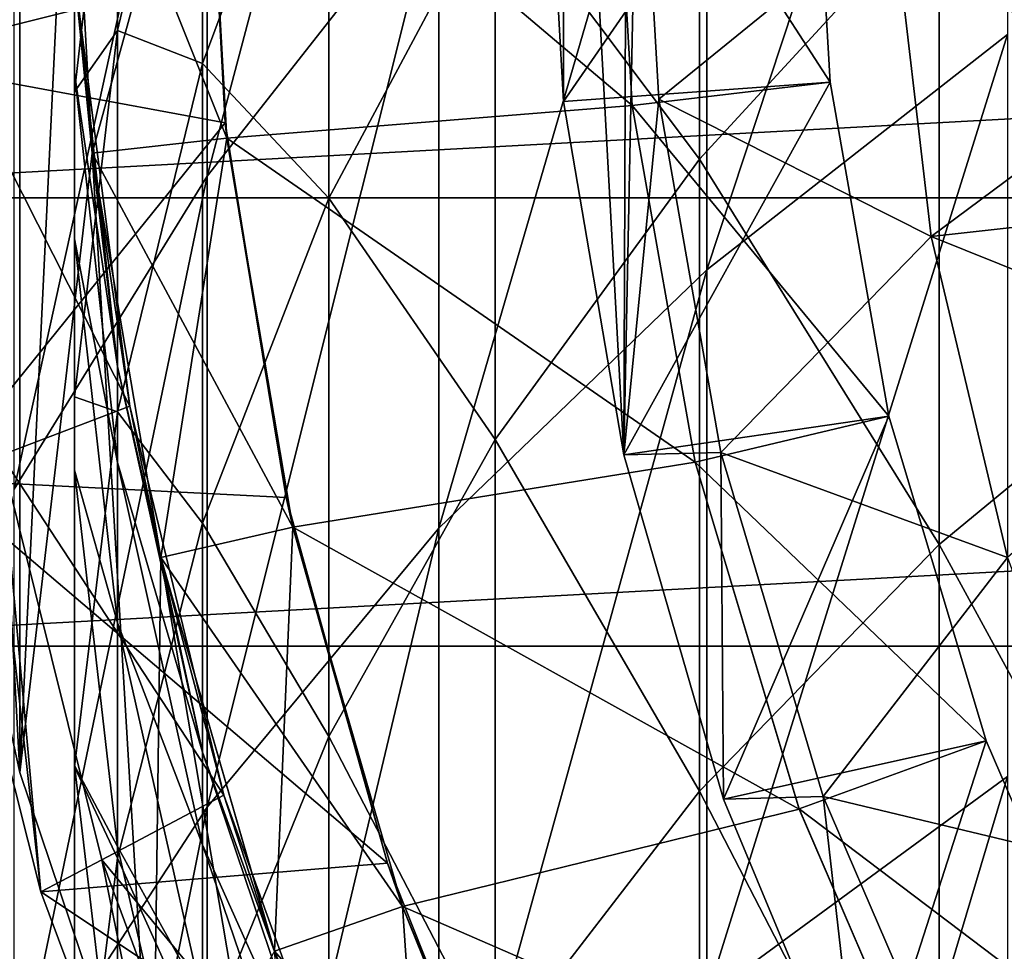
# Model space of a CAD drawing. Header units: millimetres. Extents: x -25 to 64, y -3 to 358.
# Tile 283 of 327: x -13.68 to -10.05, y 337.74 to 341.18. Entities that reach past the tile are written whole.
import ezdxf

# ---------------------------------------------------------------- set-up
doc = ezdxf.new("R2010")
doc.units = ezdxf.units.MM
doc.header["$LTSCALE"] = 52.148148
for name, color, linetype in [('387', 7, 'CONTINUOUS'), ('388', 7, 'CONTINUOUS'), ('392', 7, 'CONTINUOUS'), ('397', 7, 'CONTINUOUS'), ('399', 7, 'CONTINUOUS'), ('400', 7, 'CONTINUOUS'), ('401', 7, 'CONTINUOUS'), ('402', 7, 'CONTINUOUS'), ('403', 7, 'CONTINUOUS'), ('404', 7, 'CONTINUOUS'), ('405', 7, 'CONTINUOUS'), ('406', 7, 'CONTINUOUS'), ('407', 7, 'CONTINUOUS'), ('408', 7, 'CONTINUOUS'), ('409', 7, 'CONTINUOUS'), ('410', 7, 'CONTINUOUS'), ('411', 7, 'CONTINUOUS'), ('412', 7, 'CONTINUOUS'), ('413', 7, 'CONTINUOUS'), ('414', 7, 'CONTINUOUS'), ('415', 7, 'CONTINUOUS'), ('416', 7, 'CONTINUOUS'), ('417', 7, 'CONTINUOUS'), ('418', 7, 'CONTINUOUS'), ('419', 7, 'CONTINUOUS'), ('420', 7, 'CONTINUOUS'), ('450', 7, 'CONTINUOUS'), ('451', 7, 'CONTINUOUS'), ('453', 7, 'CONTINUOUS'), ('454', 7, 'CONTINUOUS'), ('462', 7, 'CONTINUOUS'), ('463', 7, 'CONTINUOUS'), ('464', 7, 'CONTINUOUS'), ('468', 7, 'CONTINUOUS'), ('484', 7, 'CONTINUOUS')]:
    doc.layers.add(name, color=color, linetype=linetype)

msp = doc.modelspace()

# ---------------------------------------------------------------- linework, layer by layer
at = {"layer": '387', "color": 7, "linetype": 'CONTINUOUS', "true_color": 0xaaaaaa}
for points in [[(-12.1353, 341.6927, 14.7239), (-12.9904, 340.6041, 15.4646), (-12.1353, 343.8328, 18.1369), (-12.1353, 341.6927, 14.7239)], [(-12.1353, 343.8328, 18.1369), (-12.9904, 340.6041, 15.4646), (-12.9904, 342.6918, 18.7942), (-12.1353, 343.8328, 18.1369)], [(-10.037, 341.1264, 10.0289), (-11.1472, 340.2578, 10.7204), (-10.037, 343.6193, 13.4128), (-10.037, 341.1264, 10.0289)], [(-10.037, 343.6193, 13.4128), (-11.1472, 340.2578, 10.7204), (-11.1472, 342.7015, 14.0374), (-10.037, 343.6193, 13.4128)], [(-12.9904, 340.6041, 15.4646), (-13.7032, 339.4475, 16.2517), (-12.9904, 342.6918, 18.7942), (-12.9904, 340.6041, 15.4646)], [(-12.9904, 342.6918, 18.7942), (-13.7032, 339.4475, 16.2517), (-13.7032, 341.4796, 19.4925), (-12.9904, 342.6918, 18.7942)], [(-11.1472, 340.2578, 10.7204), (-12.1353, 339.3032, 11.4804), (-11.1472, 342.7015, 14.0374), (-11.1472, 340.2578, 10.7204)], [(-11.1472, 342.7015, 14.0374), (-12.1353, 339.3032, 11.4804), (-12.1353, 341.6927, 14.7239), (-11.1472, 342.7015, 14.0374)], [(-12.1353, 339.3032, 11.4804), (-12.9904, 338.2731, 12.3006), (-12.1353, 341.6927, 14.7239), (-12.1353, 339.3032, 11.4804)], [(-12.1353, 341.6927, 14.7239), (-12.9904, 338.2731, 12.3006), (-12.9904, 340.6041, 15.4646), (-12.1353, 341.6927, 14.7239)], [(-10.037, 338.3873, 6.841), (-11.1472, 337.5729, 7.5955), (-10.037, 341.1264, 10.0289), (-10.037, 338.3873, 6.841)], [(-10.037, 341.1264, 10.0289), (-11.1472, 337.5729, 7.5955), (-11.1472, 340.2578, 10.7204), (-10.037, 341.1264, 10.0289)], [(-12.9904, 338.2731, 12.3006), (-13.7032, 337.1786, 13.1719), (-12.9904, 340.6041, 15.4646), (-12.9904, 338.2731, 12.3006)], [(-12.9904, 340.6041, 15.4646), (-13.7032, 337.1786, 13.1719), (-13.7032, 339.4475, 16.2517), (-12.9904, 340.6041, 15.4646)], [(-11.1472, 337.5729, 7.5955), (-12.1353, 336.6779, 8.4248), (-11.1472, 340.2578, 10.7204), (-11.1472, 337.5729, 7.5955)], [(-11.1472, 340.2578, 10.7204), (-12.1353, 336.6779, 8.4248), (-12.1353, 339.3032, 11.4804), (-11.1472, 340.2578, 10.7204)], [(-12.1353, 336.6779, 8.4248), (-12.9904, 335.7119, 9.3197), (-12.1353, 339.3032, 11.4804), (-12.1353, 336.6779, 8.4248)], [(-12.1353, 339.3032, 11.4804), (-12.9904, 335.7119, 9.3197), (-12.9904, 338.2731, 12.3006), (-12.1353, 339.3032, 11.4804)], [(-10.037, 335.4175, 3.8669), (-11.1472, 334.6618, 4.6803), (-10.037, 338.3873, 6.841), (-10.037, 335.4175, 3.8669)], [(-10.037, 338.3873, 6.841), (-11.1472, 334.6618, 4.6803), (-11.1472, 337.5729, 7.5955), (-10.037, 338.3873, 6.841)], [(-12.9904, 335.7119, 9.3197), (-13.7032, 334.6857, 10.2705), (-12.9904, 338.2731, 12.3006), (-12.9904, 335.7119, 9.3197)], [(-12.9904, 338.2731, 12.3006), (-13.7032, 334.6857, 10.2705), (-13.7032, 337.1786, 13.1719), (-12.9904, 338.2731, 12.3006)]]:
    msp.add_3dface(points, dxfattribs=at)
at = {"layer": '388', "color": 7, "linetype": 'CONTINUOUS', "true_color": 0xaaaaaa}
for points in [[(-11.9274, 341.6724, 19.3815), (-11.1738, 340.6669, 15.4219), (-11.1738, 342.7577, 18.7563), (-11.9274, 341.6724, 19.3815)], [(-11.1738, 340.6669, 15.4219), (-10.2892, 341.629, 14.7672), (-11.1738, 342.7577, 18.7563), (-11.1738, 340.6669, 15.4219)], [(-10.2892, 341.629, 14.7672), (-9.2839, 340.0732, 10.8674), (-9.2839, 342.5064, 14.1702), (-10.2892, 341.629, 14.7672)], [(-13.3222, 341.1417, 27.811), (-13.0079, 341.0196, 23.9541), (-13.0079, 342.4712, 27.291), (-13.3222, 341.1417, 27.811)], [(-13.3222, 341.1417, 27.811), (-13.0079, 342.4712, 27.291), (-13.3222, 342.3044, 31.1462), (-13.3222, 341.1417, 27.811)], [(-13.0079, 341.0196, 23.9541), (-12.5412, 342.2683, 23.3544), (-13.0079, 342.4712, 27.291), (-13.0079, 341.0196, 23.9541)], [(-13.4802, 340.9835, 38.461), (-13.4802, 341.7972, 34.8806), (-13.4802, 342.4292, 38.2451), (-13.4802, 340.9835, 38.461)], [(-13.4802, 340.9835, 38.461), (-13.4802, 342.4292, 38.2451), (-13.4802, 341.35, 41.7545), (-13.4802, 340.9835, 38.461)], [(-13.4802, 340.9153, 31.5729), (-13.3222, 341.1417, 27.811), (-13.3222, 342.3044, 31.1462), (-13.4802, 340.9153, 31.5729)], [(-13.4802, 340.9153, 31.5729), (-13.3222, 342.3044, 31.1462), (-13.4802, 341.7972, 34.8806), (-13.4802, 340.9153, 31.5729)], [(-13.0079, 341.0196, 23.9541), (-12.5412, 340.5228, 20.0437), (-12.5412, 342.2683, 23.3544), (-13.0079, 341.0196, 23.9541)], [(-12.5412, 340.5228, 20.0437), (-11.9274, 341.6724, 19.3815), (-12.5412, 342.2683, 23.3544), (-12.5412, 340.5228, 20.0437)], [(-13.4151, 340.6885, 45), (-13.4802, 341.35, 41.7545), (-13.5, 342.2, 45), (-13.4151, 340.6885, 45)], [(-13.4802, 340.3717, 35.2041), (-13.4802, 340.9153, 31.5729), (-13.4802, 341.7972, 34.8806), (-13.4802, 340.3717, 35.2041)], [(-13.4802, 340.3717, 35.2041), (-13.4802, 341.7972, 34.8806), (-13.4802, 340.9835, 38.461), (-13.4802, 340.3717, 35.2041)], [(-12.5412, 340.5228, 20.0437), (-11.9274, 339.6314, 16.1265), (-11.9274, 341.6724, 19.3815), (-12.5412, 340.5228, 20.0437)], [(-11.9274, 339.6314, 16.1265), (-11.1738, 340.6669, 15.4219), (-11.9274, 341.6724, 19.3815), (-11.9274, 339.6314, 16.1265)], [(-11.1738, 340.6669, 15.4219), (-10.2892, 339.243, 11.5284), (-10.2892, 341.629, 14.7672), (-11.1738, 340.6669, 15.4219)], [(-10.2892, 339.243, 11.5284), (-9.2839, 340.0732, 10.8674), (-10.2892, 341.629, 14.7672), (-10.2892, 339.243, 11.5284)], [(-13.3222, 339.9007, 41.861), (-13.4802, 340.9835, 38.461), (-13.4802, 341.35, 41.7545), (-13.3222, 339.9007, 41.861)], [(-13.3222, 339.9007, 41.861), (-13.4802, 341.35, 41.7545), (-13.4151, 340.6885, 45), (-13.3222, 339.9007, 41.861)], [(-13.4802, 339.7884, 28.3404), (-13.3222, 339.7328, 24.5721), (-13.3222, 341.1417, 27.811), (-13.4802, 339.7884, 28.3404)], [(-13.4802, 339.7884, 28.3404), (-13.3222, 341.1417, 27.811), (-13.4802, 340.9153, 31.5729), (-13.4802, 339.7884, 28.3404)], [(-13.3222, 339.7328, 24.5721), (-13.0079, 341.0196, 23.9541), (-13.3222, 341.1417, 27.811), (-13.3222, 339.7328, 24.5721)], [(-13.3222, 339.7328, 24.5721), (-13.0079, 339.3225, 20.7351), (-13.0079, 341.0196, 23.9541), (-13.3222, 339.7328, 24.5721)], [(-13.0079, 339.3225, 20.7351), (-12.5412, 340.5228, 20.0437), (-13.0079, 341.0196, 23.9541), (-13.0079, 339.3225, 20.7351)], [(-13.3222, 339.5463, 38.6756), (-13.4802, 340.3717, 35.2041), (-13.4802, 340.9835, 38.461), (-13.3222, 339.5463, 38.6756)], [(-13.3222, 339.5463, 38.6756), (-13.4802, 340.9835, 38.461), (-13.3222, 339.9007, 41.861), (-13.3222, 339.5463, 38.6756)], [(-13.4802, 339.518, 32.0021), (-13.4802, 339.7884, 28.3404), (-13.4802, 340.9153, 31.5729), (-13.4802, 339.518, 32.0021)], [(-13.4802, 339.518, 32.0021), (-13.4802, 340.9153, 31.5729), (-13.4802, 340.3717, 35.2041), (-13.4802, 339.518, 32.0021)], [(-13.1615, 339.196, 45), (-13.3222, 339.9007, 41.861), (-13.4151, 340.6885, 45), (-13.1615, 339.196, 45)], [(-11.9274, 339.6314, 16.1265), (-11.1738, 338.3325, 12.2532), (-11.1738, 340.6669, 15.4219), (-11.9274, 339.6314, 16.1265)], [(-11.1738, 338.3325, 12.2532), (-10.2892, 339.243, 11.5284), (-11.1738, 340.6669, 15.4219), (-11.1738, 338.3325, 12.2532)], [(-13.0079, 339.3225, 20.7351), (-12.5412, 338.5346, 16.8729), (-12.5412, 340.5228, 20.0437), (-13.0079, 339.3225, 20.7351)], [(-12.5412, 338.5346, 16.8729), (-11.9274, 339.6314, 16.1265), (-12.5412, 340.5228, 20.0437), (-12.5412, 338.5346, 16.8729)], [(-13.3222, 338.9545, 35.5256), (-13.4802, 339.518, 32.0021), (-13.4802, 340.3717, 35.2041), (-13.3222, 338.9545, 35.5256)], [(-13.3222, 338.9545, 35.5256), (-13.4802, 340.3717, 35.2041), (-13.3222, 339.5463, 38.6756), (-13.3222, 338.9545, 35.5256)], [(-10.2892, 339.243, 11.5284), (-9.2839, 337.3998, 7.756), (-9.2839, 340.0732, 10.8674), (-10.2892, 339.243, 11.5284)], [(-13.0079, 338.477, 41.9657), (-13.3222, 339.5463, 38.6756), (-13.3222, 339.9007, 41.861), (-13.0079, 338.477, 41.9657)], [(-13.0079, 338.477, 41.9657), (-13.3222, 339.9007, 41.861), (-13.1615, 339.196, 45), (-13.0079, 338.477, 41.9657)], [(-13.4802, 338.4229, 25.2013), (-13.3222, 339.7328, 24.5721), (-13.4802, 339.7884, 28.3404), (-13.4802, 338.4229, 25.2013)], [(-13.4802, 338.4271, 28.8729), (-13.4802, 338.4229, 25.2013), (-13.4802, 339.7884, 28.3404), (-13.4802, 338.4271, 28.8729)], [(-13.4802, 338.4271, 28.8729), (-13.4802, 339.7884, 28.3404), (-13.4802, 339.518, 32.0021), (-13.4802, 338.4271, 28.8729)], [(-13.4802, 338.4229, 25.2013), (-13.3222, 338.0855, 21.4477), (-13.3222, 339.7328, 24.5721), (-13.4802, 338.4229, 25.2013)], [(-13.3222, 338.0855, 21.4477), (-13.0079, 339.3225, 20.7351), (-13.3222, 339.7328, 24.5721), (-13.3222, 338.0855, 21.4477)], [(-12.5412, 338.5346, 16.8729), (-11.9274, 337.3527, 13.0333), (-11.9274, 339.6314, 16.1265), (-12.5412, 338.5346, 16.8729)], [(-11.9274, 337.3527, 13.0333), (-11.1738, 338.3325, 12.2532), (-11.9274, 339.6314, 16.1265), (-11.9274, 337.3527, 13.0333)], [(-13.0079, 338.1344, 38.8865), (-13.3222, 338.9545, 35.5256), (-13.3222, 339.5463, 38.6756), (-13.0079, 338.1344, 38.8865)], [(-13.0079, 338.1344, 38.8865), (-13.3222, 339.5463, 38.6756), (-13.0079, 338.477, 41.9657), (-13.0079, 338.1344, 38.8865)], [(-13.3222, 338.1288, 32.4288), (-13.4802, 338.4271, 28.8729), (-13.4802, 339.518, 32.0021), (-13.3222, 338.1288, 32.4288)], [(-13.3222, 338.1288, 32.4288), (-13.4802, 339.518, 32.0021), (-13.3222, 338.9545, 35.5256), (-13.3222, 338.1288, 32.4288)], [(-13.3222, 338.0855, 21.4477), (-13.0079, 337.3894, 17.6522), (-13.0079, 339.3225, 20.7351), (-13.3222, 338.0855, 21.4477)], [(-13.0079, 337.3894, 17.6522), (-12.5412, 338.5346, 16.8729), (-13.0079, 339.3225, 20.7351), (-13.0079, 337.3894, 17.6522)], [(-11.1738, 338.3325, 12.2532), (-10.2892, 336.6213, 8.4772), (-10.2892, 339.243, 11.5284), (-11.1738, 338.3325, 12.2532)], [(-10.2892, 336.6213, 8.4772), (-9.2839, 337.3998, 7.756), (-10.2892, 339.243, 11.5284), (-10.2892, 336.6213, 8.4772)], [(-12.7424, 337.7412, 45), (-13.0079, 338.477, 41.9657), (-13.1615, 339.196, 45), (-12.7424, 337.7412, 45)], [(-13.0079, 337.5624, 35.8415), (-13.3222, 338.1288, 32.4288), (-13.3222, 338.9545, 35.5256), (-13.0079, 337.5624, 35.8415)], [(-13.0079, 337.5624, 35.8415), (-13.3222, 338.9545, 35.5256), (-13.0079, 338.1344, 38.8865), (-13.0079, 337.5624, 35.8415)], [(-13.0079, 337.3894, 17.6522), (-12.5412, 336.3148, 13.8596), (-12.5412, 338.5346, 16.8729), (-13.0079, 337.3894, 17.6522)], [(-12.5412, 336.3148, 13.8596), (-11.9274, 337.3527, 13.0333), (-12.5412, 338.5346, 16.8729), (-12.5412, 336.3148, 13.8596)], [(-12.5412, 337.0955, 42.0673), (-13.0079, 338.1344, 38.8865), (-13.0079, 338.477, 41.9657), (-12.5412, 337.0955, 42.0673)], [(-12.5412, 337.0955, 42.0673), (-13.0079, 338.477, 41.9657), (-12.7424, 337.7412, 45), (-12.5412, 337.0955, 42.0673)], [(-13.4802, 337.1052, 25.8341), (-13.4802, 338.4229, 25.2013), (-13.4802, 338.4271, 28.8729), (-13.4802, 337.1052, 25.8341)], [(-13.3222, 337.0738, 29.4023), (-13.4802, 337.1052, 25.8341), (-13.4802, 338.4271, 28.8729), (-13.3222, 337.0738, 29.4023)], [(-13.3222, 337.0738, 29.4023), (-13.4802, 338.4271, 28.8729), (-13.3222, 338.1288, 32.4288), (-13.3222, 337.0738, 29.4023)], [(-13.4802, 336.8263, 22.1731), (-13.3222, 338.0855, 21.4477), (-13.4802, 338.4229, 25.2013), (-13.4802, 336.8263, 22.1731)], [(-13.4802, 337.1052, 25.8341), (-13.4802, 336.8263, 22.1731), (-13.4802, 338.4229, 25.2013), (-13.4802, 337.1052, 25.8341)], [(-11.9274, 337.3527, 13.0333), (-11.1738, 335.7677, 9.2681), (-11.1738, 338.3325, 12.2532), (-11.9274, 337.3527, 13.0333)], [(-11.1738, 335.7677, 9.2681), (-10.2892, 336.6213, 8.4772), (-11.1738, 338.3325, 12.2532), (-11.1738, 335.7677, 9.2681)], [(-13.0079, 336.7642, 32.8479), (-13.3222, 337.0738, 29.4023), (-13.3222, 338.1288, 32.4288), (-13.0079, 336.7642, 32.8479)], [(-13.0079, 336.7642, 32.8479), (-13.3222, 338.1288, 32.4288), (-13.0079, 337.5624, 35.8415), (-13.0079, 336.7642, 32.8479)], [(-12.5412, 336.7643, 39.0911), (-13.0079, 337.5624, 35.8415), (-13.0079, 338.1344, 38.8865), (-12.5412, 336.7643, 39.0911)], [(-12.5412, 336.7643, 39.0911), (-13.0079, 338.1344, 38.8865), (-12.5412, 337.0955, 42.0673), (-12.5412, 336.7643, 39.0911)], [(-13.4802, 336.8263, 22.1731), (-13.3222, 336.2091, 18.4553), (-13.3222, 338.0855, 21.4477), (-13.4802, 336.8263, 22.1731)], [(-13.3222, 336.2091, 18.4553), (-13.0079, 337.3894, 17.6522), (-13.3222, 338.0855, 21.4477), (-13.3222, 336.2091, 18.4553)]]:
    msp.add_3dface(points, dxfattribs=at)
at = {"layer": '392', "color": 7, "linetype": 'CONTINUOUS', "true_color": 0xaaaaaa}
for points in [[(-13.4151, 340.6885, 45), (-13.5, 342.2, 45), (-13.4151, 340.6885, 64), (-13.4151, 340.6885, 45)], [(-13.4151, 340.6885, 64), (-13.5, 342.2, 45), (-13.5, 342.2, 64), (-13.4151, 340.6885, 64)], [(-13.1615, 339.196, 45), (-13.4151, 340.6885, 45), (-13.1615, 339.196, 64), (-13.1615, 339.196, 45)], [(-13.1615, 339.196, 64), (-13.4151, 340.6885, 45), (-13.4151, 340.6885, 64), (-13.1615, 339.196, 64)], [(-12.7424, 337.7412, 45), (-13.1615, 339.196, 45), (-12.7424, 337.7413, 64), (-12.7424, 337.7412, 45)], [(-12.7424, 337.7413, 64), (-13.1615, 339.196, 45), (-13.1615, 339.196, 64), (-12.7424, 337.7413, 64)]]:
    msp.add_3dface(points, dxfattribs=at)
at = {"layer": '397', "color": 7, "linetype": 'CONTINUOUS', "true_color": 0xaaaaaa}
for points in [[(-14.0129, 344.4973, 64), (-13.6824, 338.4011, 64), (-13.6824, 345.9989, 64), (-14.0129, 344.4973, 64)], [(-13.6824, 338.4011, 64), (-13.5, 342.2, 64), (-13.6824, 345.9989, 64), (-13.6824, 338.4011, 64)], [(-14.0129, 339.9027, 64), (-13.6824, 338.4011, 64), (-14.0129, 344.4973, 64), (-14.0129, 339.9027, 64)], [(-13.4151, 340.6885, 64), (-13.5, 342.2, 64), (-13.6824, 338.4011, 64), (-13.4151, 340.6885, 64)], [(-13.1915, 336.9441, 64), (-13.4151, 340.6885, 64), (-13.6824, 338.4011, 64), (-13.1915, 336.9441, 64)], [(-13.1615, 339.196, 64), (-13.4151, 340.6885, 64), (-13.1915, 336.9441, 64), (-13.1615, 339.196, 64)], [(-12.5459, 335.5486, 64), (-13.1615, 339.196, 64), (-13.1915, 336.9441, 64), (-12.5459, 335.5486, 64)], [(-12.7424, 337.7413, 64), (-13.1615, 339.196, 64), (-12.5459, 335.5486, 64), (-12.7424, 337.7413, 64)]]:
    msp.add_3dface(points, dxfattribs=at)
at = {"layer": '399', "color": 7, "linetype": 'CONTINUOUS', "true_color": 0xaaaaaa}
for points in [[(-14.0129, 344.4973, 67), (-13.6824, 345.9989, 67), (-14.0129, 339.9027, 67), (-14.0129, 344.4973, 67)], [(-14.0129, 339.9027, 67), (-13.6824, 345.9989, 67), (-13.6824, 338.4011, 67), (-14.0129, 339.9027, 67)], [(-13.6824, 338.4011, 67), (-13.6824, 345.9989, 67), (-13.5, 342.2, 67), (-13.6824, 338.4011, 67)], [(-13.4151, 340.6885, 67), (-13.6824, 338.4011, 67), (-13.5, 342.2, 67), (-13.4151, 340.6885, 67)], [(-13.1915, 336.9441, 67), (-13.6824, 338.4011, 67), (-13.4151, 340.6885, 67), (-13.1915, 336.9441, 67)], [(-13.1615, 339.196, 67), (-13.1915, 336.9441, 67), (-13.4151, 340.6885, 67), (-13.1615, 339.196, 67)], [(-12.7424, 337.7413, 67), (-13.1915, 336.9441, 67), (-13.1615, 339.196, 67), (-12.7424, 337.7413, 67)]]:
    msp.add_3dface(points, dxfattribs=at)
at = {"layer": '400', "color": 7, "linetype": 'CONTINUOUS', "true_color": 0xaaaaaa}
for points in [[(-13.6824, 338.4011, 64), (-14.0129, 339.9027, 64), (-13.6824, 338.4011, 67), (-13.6824, 338.4011, 64)], [(-14.0129, 339.9027, 64), (-14.0129, 339.9027, 67), (-13.6824, 338.4011, 67), (-14.0129, 339.9027, 64)], [(-13.1915, 336.9441, 64), (-13.6824, 338.4011, 64), (-13.1915, 336.9441, 67), (-13.1915, 336.9441, 64)], [(-13.6824, 338.4011, 64), (-13.6824, 338.4011, 67), (-13.1915, 336.9441, 67), (-13.6824, 338.4011, 64)]]:
    msp.add_3dface(points, dxfattribs=at)
at = {"layer": '401', "color": 7, "linetype": 'CONTINUOUS', "true_color": 0xaaaaaa}
for points in [[(-13.9885, 339.4823, 99), (-13.6048, 337.9608, 99), (-13.9566, 341.0981, 99), (-13.9885, 339.4823, 99)], [(-13.9566, 341.0981, 99), (-13.6048, 337.9608, 99), (-13.7513, 339.573, 99), (-13.9566, 341.0981, 99)], [(-13.7513, 339.573, 99), (-13.6048, 337.9608, 99), (-13.3799, 338.0796, 99), (-13.7513, 339.573, 99)], [(-13.6048, 337.9608, 99), (-13.0563, 336.4907, 99), (-13.3799, 338.0796, 99), (-13.6048, 337.9608, 99)], [(-13.3799, 338.0796, 99), (-13.0563, 336.4907, 99), (-12.8469, 336.6361, 99), (-13.3799, 338.0796, 99)]]:
    msp.add_3dface(points, dxfattribs=at)
at = {"layer": '402', "color": 7, "linetype": 'CONTINUOUS', "true_color": 0xaaaaaa}
for points in [[(-13.6048, 337.9608, 99), (-13.9885, 339.4823, 99), (-13.6048, 337.9608, 100), (-13.6048, 337.9608, 99)], [(-13.6048, 337.9608, 100), (-13.9885, 339.4823, 99), (-13.9884, 339.4823, 100), (-13.6048, 337.9608, 100)], [(-13.0563, 336.4907, 99), (-13.6048, 337.9608, 99), (-13.0563, 336.4907, 100), (-13.0563, 336.4907, 99)], [(-13.0563, 336.4907, 100), (-13.6048, 337.9608, 99), (-13.6048, 337.9608, 100), (-13.0563, 336.4907, 100)]]:
    msp.add_3dface(points, dxfattribs=at)
at = {"layer": '403', "color": 7, "linetype": 'CONTINUOUS', "true_color": 0xaaaaaa}
for points in [[(-13.9932, 342.6365, 99), (-13.9566, 341.0981, 99), (-13.4645, 341.221, 98.5), (-13.9932, 342.6365, 99)], [(-13.4645, 341.221, 98.5), (-13.9566, 341.0981, 99), (-13.2767, 339.7547, 98.5), (-13.4645, 341.221, 98.5)], [(-13.9566, 341.0981, 99), (-13.7513, 339.573, 99), (-13.2767, 339.7547, 98.5), (-13.9566, 341.0981, 99)], [(-13.2767, 339.7547, 98.5), (-13.7513, 339.573, 99), (-12.9297, 338.3177, 98.5), (-13.2767, 339.7547, 98.5)], [(-13.7513, 339.573, 99), (-13.3799, 338.0796, 99), (-12.9297, 338.3177, 98.5), (-13.7513, 339.573, 99)], [(-12.9297, 338.3177, 98.5), (-13.3799, 338.0796, 99), (-12.4277, 336.9272, 98.5), (-12.9297, 338.3177, 98.5)], [(-13.3799, 338.0796, 99), (-12.8469, 336.6361, 99), (-12.4277, 336.9272, 98.5), (-13.3799, 338.0796, 99)]]:
    msp.add_3dface(points, dxfattribs=at)
at = {"layer": '404', "color": 7, "linetype": 'CONTINUOUS', "true_color": 0x323232}
for points in [[(-12.9182, 340.7443, 67), (-13, 342.2, 67), (-11.4222, 340.8648, 67), (-12.9182, 340.7443, 67)], [(-13, 342.2, 67), (-11.5, 342.2, 67), (-11.4222, 340.8648, 67), (-13, 342.2, 67)], [(-11.19, 339.5479, 67), (-12.9182, 340.7443, 67), (-11.4222, 340.8648, 67), (-11.19, 339.5479, 67)], [(-12.6741, 339.3072, 67), (-12.9182, 340.7443, 67), (-11.19, 339.5479, 67), (-12.6741, 339.3072, 67)], [(-10.8065, 338.2668, 67), (-12.6741, 339.3072, 67), (-11.19, 339.5479, 67), (-10.8065, 338.2668, 67)], [(-12.2705, 337.9064, 67), (-12.6741, 339.3072, 67), (-10.8065, 338.2668, 67), (-12.2705, 337.9064, 67)], [(-10.2768, 337.0389, 67), (-12.2705, 337.9064, 67), (-10.8065, 338.2668, 67), (-10.2768, 337.0389, 67)], [(-11.7126, 336.5596, 67), (-12.2705, 337.9064, 67), (-10.2768, 337.0389, 67), (-11.7126, 336.5596, 67)]]:
    msp.add_3dface(points, dxfattribs=at)
at = {"layer": '405', "color": 7, "linetype": 'CONTINUOUS', "true_color": 0x323232}
for points in [[(-13, 342.2, 67), (-12.9182, 340.7443, 67), (-13, 342.2, 82.5), (-13, 342.2, 67)], [(-13, 342.2, 82.5), (-12.9182, 340.7443, 67), (-12.9182, 340.7443, 82.5), (-13, 342.2, 82.5)], [(-12.9182, 340.7443, 67), (-12.6741, 339.3072, 67), (-12.9182, 340.7443, 82.5), (-12.9182, 340.7443, 67)], [(-12.9182, 340.7443, 82.5), (-12.6741, 339.3072, 67), (-12.6741, 339.3072, 82.5), (-12.9182, 340.7443, 82.5)], [(-12.6741, 339.3072, 67), (-12.2705, 337.9064, 67), (-12.6741, 339.3072, 82.5), (-12.6741, 339.3072, 67)], [(-12.6741, 339.3072, 82.5), (-12.2705, 337.9064, 67), (-12.2705, 337.9065, 82.5), (-12.6741, 339.3072, 82.5)], [(-12.2705, 337.9064, 67), (-11.7126, 336.5596, 67), (-12.2705, 337.9065, 82.5), (-12.2705, 337.9064, 67)], [(-12.2705, 337.9065, 82.5), (-11.7126, 336.5596, 67), (-11.7126, 336.5596, 82.5), (-12.2705, 337.9065, 82.5)]]:
    msp.add_3dface(points, dxfattribs=at)
at = {"layer": '406', "color": 7, "linetype": 'CONTINUOUS', "true_color": 0x323232}
for points in [[(-13, 342.2, 82.5), (-12.9182, 340.7443, 82.5), (-13.5, 342.2, 83.125), (-13, 342.2, 82.5)], [(-13.5, 342.2, 83.125), (-12.9182, 340.7443, 82.5), (-13.4151, 340.6883, 83.125), (-13.5, 342.2, 83.125)], [(-12.9182, 340.7443, 82.5), (-12.6741, 339.3072, 82.5), (-13.4151, 340.6883, 83.125), (-12.9182, 340.7443, 82.5)], [(-13.4151, 340.6883, 83.125), (-12.6741, 339.3072, 82.5), (-13.1615, 339.1959, 83.125), (-13.4151, 340.6883, 83.125)], [(-12.6741, 339.3072, 82.5), (-12.2705, 337.9065, 82.5), (-13.1615, 339.1959, 83.125), (-12.6741, 339.3072, 82.5)], [(-13.1615, 339.1959, 83.125), (-12.2705, 337.9065, 82.5), (-12.7425, 337.7413, 83.125), (-13.1615, 339.1959, 83.125)], [(-12.2705, 337.9065, 82.5), (-11.7126, 336.5596, 82.5), (-12.7425, 337.7413, 83.125), (-12.2705, 337.9065, 82.5)], [(-12.7425, 337.7413, 83.125), (-11.7126, 336.5596, 82.5), (-12.1631, 336.3427, 83.125), (-12.7425, 337.7413, 83.125)]]:
    msp.add_3dface(points, dxfattribs=at)
at = {"layer": '407', "color": 7, "linetype": 'CONTINUOUS', "true_color": 0x323232}
for points in [[(-13.5, 342.2, 83.125), (-13.4151, 340.6883, 83.125), (-13, 342.2, 83.75), (-13.5, 342.2, 83.125)], [(-13, 342.2, 83.75), (-13.4151, 340.6883, 83.125), (-12.9182, 340.7443, 83.75), (-13, 342.2, 83.75)], [(-13.4151, 340.6883, 83.125), (-13.1615, 339.1959, 83.125), (-12.9182, 340.7443, 83.75), (-13.4151, 340.6883, 83.125)], [(-12.9182, 340.7443, 83.75), (-13.1615, 339.1959, 83.125), (-12.6741, 339.3072, 83.75), (-12.9182, 340.7443, 83.75)], [(-13.1615, 339.1959, 83.125), (-12.7425, 337.7413, 83.125), (-12.6741, 339.3072, 83.75), (-13.1615, 339.1959, 83.125)], [(-12.6741, 339.3072, 83.75), (-12.7425, 337.7413, 83.125), (-12.2705, 337.9065, 83.75), (-12.6741, 339.3072, 83.75)], [(-12.7425, 337.7413, 83.125), (-12.1631, 336.3427, 83.125), (-12.2705, 337.9065, 83.75), (-12.7425, 337.7413, 83.125)], [(-12.2705, 337.9065, 83.75), (-12.1631, 336.3427, 83.125), (-11.7126, 336.5596, 83.75), (-12.2705, 337.9065, 83.75)]]:
    msp.add_3dface(points, dxfattribs=at)
at = {"layer": '408', "color": 7, "linetype": 'CONTINUOUS', "true_color": 0x323232}
for points in [[(-13, 342.2, 83.75), (-12.9182, 340.7443, 83.75), (-13.5, 342.2, 84.375), (-13, 342.2, 83.75)], [(-13.5, 342.2, 84.375), (-12.9182, 340.7443, 83.75), (-13.4151, 340.6883, 84.375), (-13.5, 342.2, 84.375)], [(-12.9182, 340.7443, 83.75), (-12.6741, 339.3072, 83.75), (-13.4151, 340.6883, 84.375), (-12.9182, 340.7443, 83.75)], [(-13.4151, 340.6883, 84.375), (-12.6741, 339.3072, 83.75), (-13.1615, 339.1959, 84.375), (-13.4151, 340.6883, 84.375)], [(-12.6741, 339.3072, 83.75), (-12.2705, 337.9065, 83.75), (-13.1615, 339.1959, 84.375), (-12.6741, 339.3072, 83.75)], [(-13.1615, 339.1959, 84.375), (-12.2705, 337.9065, 83.75), (-12.7425, 337.7413, 84.375), (-13.1615, 339.1959, 84.375)], [(-12.2705, 337.9065, 83.75), (-11.7126, 336.5596, 83.75), (-12.7425, 337.7413, 84.375), (-12.2705, 337.9065, 83.75)], [(-12.7425, 337.7413, 84.375), (-11.7126, 336.5596, 83.75), (-12.1631, 336.3427, 84.375), (-12.7425, 337.7413, 84.375)]]:
    msp.add_3dface(points, dxfattribs=at)
at = {"layer": '409', "color": 7, "linetype": 'CONTINUOUS', "true_color": 0x323232}
for points in [[(-13.5, 342.2, 84.375), (-13.4151, 340.6883, 84.375), (-13, 342.2, 85), (-13.5, 342.2, 84.375)], [(-13, 342.2, 85), (-13.4151, 340.6883, 84.375), (-12.9182, 340.7443, 85), (-13, 342.2, 85)], [(-13.4151, 340.6883, 84.375), (-13.1615, 339.1959, 84.375), (-12.9182, 340.7443, 85), (-13.4151, 340.6883, 84.375)], [(-12.9182, 340.7443, 85), (-13.1615, 339.1959, 84.375), (-12.6741, 339.3072, 85), (-12.9182, 340.7443, 85)], [(-13.1615, 339.1959, 84.375), (-12.7425, 337.7413, 84.375), (-12.6741, 339.3072, 85), (-13.1615, 339.1959, 84.375)], [(-12.6741, 339.3072, 85), (-12.7425, 337.7413, 84.375), (-12.2705, 337.9065, 85), (-12.6741, 339.3072, 85)], [(-12.7425, 337.7413, 84.375), (-12.1631, 336.3427, 84.375), (-12.2705, 337.9065, 85), (-12.7425, 337.7413, 84.375)], [(-12.2705, 337.9065, 85), (-12.1631, 336.3427, 84.375), (-11.7126, 336.5596, 85), (-12.2705, 337.9065, 85)]]:
    msp.add_3dface(points, dxfattribs=at)
at = {"layer": '410', "color": 7, "linetype": 'CONTINUOUS', "true_color": 0x323232}
for points in [[(-13, 342.2, 85), (-12.9182, 340.7443, 85), (-13.5, 342.2, 85.625), (-13, 342.2, 85)], [(-13.5, 342.2, 85.625), (-12.9182, 340.7443, 85), (-13.4151, 340.6883, 85.625), (-13.5, 342.2, 85.625)], [(-12.9182, 340.7443, 85), (-12.6741, 339.3072, 85), (-13.4151, 340.6883, 85.625), (-12.9182, 340.7443, 85)], [(-13.4151, 340.6883, 85.625), (-12.6741, 339.3072, 85), (-13.1615, 339.1959, 85.625), (-13.4151, 340.6883, 85.625)], [(-12.6741, 339.3072, 85), (-12.2705, 337.9065, 85), (-13.1615, 339.1959, 85.625), (-12.6741, 339.3072, 85)], [(-13.1615, 339.1959, 85.625), (-12.2705, 337.9065, 85), (-12.7425, 337.7413, 85.625), (-13.1615, 339.1959, 85.625)], [(-12.2705, 337.9065, 85), (-11.7126, 336.5596, 85), (-12.7425, 337.7413, 85.625), (-12.2705, 337.9065, 85)], [(-12.7425, 337.7413, 85.625), (-11.7126, 336.5596, 85), (-12.1631, 336.3427, 85.625), (-12.7425, 337.7413, 85.625)]]:
    msp.add_3dface(points, dxfattribs=at)
at = {"layer": '411', "color": 7, "linetype": 'CONTINUOUS', "true_color": 0x323232}
for points in [[(-13.5, 342.2, 85.625), (-13.4151, 340.6883, 85.625), (-13, 342.2, 86.25), (-13.5, 342.2, 85.625)], [(-13, 342.2, 86.25), (-13.4151, 340.6883, 85.625), (-12.9182, 340.7443, 86.25), (-13, 342.2, 86.25)], [(-13.4151, 340.6883, 85.625), (-13.1615, 339.1959, 85.625), (-12.9182, 340.7443, 86.25), (-13.4151, 340.6883, 85.625)], [(-12.9182, 340.7443, 86.25), (-13.1615, 339.1959, 85.625), (-12.6741, 339.3072, 86.25), (-12.9182, 340.7443, 86.25)], [(-13.1615, 339.1959, 85.625), (-12.7425, 337.7413, 85.625), (-12.6741, 339.3072, 86.25), (-13.1615, 339.1959, 85.625)], [(-12.6741, 339.3072, 86.25), (-12.7425, 337.7413, 85.625), (-12.2705, 337.9065, 86.25), (-12.6741, 339.3072, 86.25)], [(-12.7425, 337.7413, 85.625), (-12.1631, 336.3427, 85.625), (-12.2705, 337.9065, 86.25), (-12.7425, 337.7413, 85.625)], [(-12.2705, 337.9065, 86.25), (-12.1631, 336.3427, 85.625), (-11.7126, 336.5596, 86.25), (-12.2705, 337.9065, 86.25)]]:
    msp.add_3dface(points, dxfattribs=at)
at = {"layer": '412', "color": 7, "linetype": 'CONTINUOUS', "true_color": 0x323232}
for points in [[(-13, 342.2, 86.25), (-12.9182, 340.7443, 86.25), (-13.5, 342.2, 86.875), (-13, 342.2, 86.25)], [(-13.5, 342.2, 86.875), (-12.9182, 340.7443, 86.25), (-13.4151, 340.6883, 86.875), (-13.5, 342.2, 86.875)], [(-12.9182, 340.7443, 86.25), (-12.6741, 339.3072, 86.25), (-13.4151, 340.6883, 86.875), (-12.9182, 340.7443, 86.25)], [(-13.4151, 340.6883, 86.875), (-12.6741, 339.3072, 86.25), (-13.1615, 339.1959, 86.875), (-13.4151, 340.6883, 86.875)], [(-12.6741, 339.3072, 86.25), (-12.2705, 337.9065, 86.25), (-13.1615, 339.1959, 86.875), (-12.6741, 339.3072, 86.25)], [(-13.1615, 339.1959, 86.875), (-12.2705, 337.9065, 86.25), (-12.7425, 337.7413, 86.875), (-13.1615, 339.1959, 86.875)], [(-12.2705, 337.9065, 86.25), (-11.7126, 336.5596, 86.25), (-12.7425, 337.7413, 86.875), (-12.2705, 337.9065, 86.25)], [(-12.7425, 337.7413, 86.875), (-11.7126, 336.5596, 86.25), (-12.1631, 336.3427, 86.875), (-12.7425, 337.7413, 86.875)]]:
    msp.add_3dface(points, dxfattribs=at)
at = {"layer": '413', "color": 7, "linetype": 'CONTINUOUS', "true_color": 0x323232}
for points in [[(-13.5, 342.2, 86.875), (-13.4151, 340.6883, 86.875), (-13, 342.2, 87.5), (-13.5, 342.2, 86.875)], [(-13, 342.2, 87.5), (-13.4151, 340.6883, 86.875), (-12.9182, 340.7443, 87.5), (-13, 342.2, 87.5)], [(-13.4151, 340.6883, 86.875), (-13.1615, 339.1959, 86.875), (-12.9182, 340.7443, 87.5), (-13.4151, 340.6883, 86.875)], [(-12.9182, 340.7443, 87.5), (-13.1615, 339.1959, 86.875), (-12.6741, 339.3072, 87.5), (-12.9182, 340.7443, 87.5)], [(-13.1615, 339.1959, 86.875), (-12.7425, 337.7413, 86.875), (-12.6741, 339.3072, 87.5), (-13.1615, 339.1959, 86.875)], [(-12.6741, 339.3072, 87.5), (-12.7425, 337.7413, 86.875), (-12.2705, 337.9065, 87.5), (-12.6741, 339.3072, 87.5)], [(-12.7425, 337.7413, 86.875), (-12.1631, 336.3427, 86.875), (-12.2705, 337.9065, 87.5), (-12.7425, 337.7413, 86.875)], [(-12.2705, 337.9065, 87.5), (-12.1631, 336.3427, 86.875), (-11.7126, 336.5596, 87.5), (-12.2705, 337.9065, 87.5)]]:
    msp.add_3dface(points, dxfattribs=at)
at = {"layer": '414', "color": 7, "linetype": 'CONTINUOUS', "true_color": 0x323232}
for points in [[(-13, 342.2, 87.5), (-12.9182, 340.7443, 87.5), (-13.5, 342.2, 88.125), (-13, 342.2, 87.5)], [(-13.5, 342.2, 88.125), (-12.9182, 340.7443, 87.5), (-13.4151, 340.6883, 88.125), (-13.5, 342.2, 88.125)], [(-12.9182, 340.7443, 87.5), (-12.6741, 339.3072, 87.5), (-13.4151, 340.6883, 88.125), (-12.9182, 340.7443, 87.5)], [(-13.4151, 340.6883, 88.125), (-12.6741, 339.3072, 87.5), (-13.1615, 339.1959, 88.125), (-13.4151, 340.6883, 88.125)], [(-12.6741, 339.3072, 87.5), (-12.2705, 337.9065, 87.5), (-13.1615, 339.1959, 88.125), (-12.6741, 339.3072, 87.5)], [(-13.1615, 339.1959, 88.125), (-12.2705, 337.9065, 87.5), (-12.7425, 337.7413, 88.125), (-13.1615, 339.1959, 88.125)], [(-12.2705, 337.9065, 87.5), (-11.7126, 336.5596, 87.5), (-12.7425, 337.7413, 88.125), (-12.2705, 337.9065, 87.5)], [(-12.7425, 337.7413, 88.125), (-11.7126, 336.5596, 87.5), (-12.1631, 336.3427, 88.125), (-12.7425, 337.7413, 88.125)]]:
    msp.add_3dface(points, dxfattribs=at)
at = {"layer": '415', "color": 7, "linetype": 'CONTINUOUS', "true_color": 0x323232}
for points in [[(-13.5, 342.2, 88.125), (-13.4151, 340.6883, 88.125), (-13, 342.2, 88.75), (-13.5, 342.2, 88.125)], [(-13, 342.2, 88.75), (-13.4151, 340.6883, 88.125), (-12.9182, 340.7443, 88.75), (-13, 342.2, 88.75)], [(-13.4151, 340.6883, 88.125), (-13.1615, 339.1959, 88.125), (-12.9182, 340.7443, 88.75), (-13.4151, 340.6883, 88.125)], [(-12.9182, 340.7443, 88.75), (-13.1615, 339.1959, 88.125), (-12.6741, 339.3072, 88.75), (-12.9182, 340.7443, 88.75)], [(-13.1615, 339.1959, 88.125), (-12.7425, 337.7413, 88.125), (-12.6741, 339.3072, 88.75), (-13.1615, 339.1959, 88.125)], [(-12.6741, 339.3072, 88.75), (-12.7425, 337.7413, 88.125), (-12.2705, 337.9065, 88.75), (-12.6741, 339.3072, 88.75)], [(-12.7425, 337.7413, 88.125), (-12.1631, 336.3427, 88.125), (-12.2705, 337.9065, 88.75), (-12.7425, 337.7413, 88.125)], [(-12.2705, 337.9065, 88.75), (-12.1631, 336.3427, 88.125), (-11.7126, 336.5596, 88.75), (-12.2705, 337.9065, 88.75)]]:
    msp.add_3dface(points, dxfattribs=at)
at = {"layer": '416', "color": 7, "linetype": 'CONTINUOUS', "true_color": 0x323232}
for points in [[(-13, 342.2, 88.75), (-12.9182, 340.7443, 88.75), (-13.5, 342.2, 89.375), (-13, 342.2, 88.75)], [(-13.5, 342.2, 89.375), (-12.9182, 340.7443, 88.75), (-13.4151, 340.6883, 89.375), (-13.5, 342.2, 89.375)], [(-12.9182, 340.7443, 88.75), (-12.6741, 339.3072, 88.75), (-13.4151, 340.6883, 89.375), (-12.9182, 340.7443, 88.75)], [(-13.4151, 340.6883, 89.375), (-12.6741, 339.3072, 88.75), (-13.1615, 339.1959, 89.375), (-13.4151, 340.6883, 89.375)], [(-12.6741, 339.3072, 88.75), (-12.2705, 337.9065, 88.75), (-13.1615, 339.1959, 89.375), (-12.6741, 339.3072, 88.75)], [(-13.1615, 339.1959, 89.375), (-12.2705, 337.9065, 88.75), (-12.7425, 337.7413, 89.375), (-13.1615, 339.1959, 89.375)], [(-12.2705, 337.9065, 88.75), (-11.7126, 336.5596, 88.75), (-12.7425, 337.7413, 89.375), (-12.2705, 337.9065, 88.75)], [(-12.7425, 337.7413, 89.375), (-11.7126, 336.5596, 88.75), (-12.1631, 336.3427, 89.375), (-12.7425, 337.7413, 89.375)]]:
    msp.add_3dface(points, dxfattribs=at)
at = {"layer": '417', "color": 7, "linetype": 'CONTINUOUS', "true_color": 0x323232}
for points in [[(-13.5, 342.2, 89.375), (-13.4151, 340.6883, 89.375), (-13, 342.2, 90), (-13.5, 342.2, 89.375)], [(-13, 342.2, 90), (-13.4151, 340.6883, 89.375), (-12.9182, 340.7443, 90), (-13, 342.2, 90)], [(-13.4151, 340.6883, 89.375), (-13.1615, 339.1959, 89.375), (-12.9182, 340.7443, 90), (-13.4151, 340.6883, 89.375)], [(-12.9182, 340.7443, 90), (-13.1615, 339.1959, 89.375), (-12.6741, 339.3072, 90), (-12.9182, 340.7443, 90)], [(-13.1615, 339.1959, 89.375), (-12.7425, 337.7413, 89.375), (-12.6741, 339.3072, 90), (-13.1615, 339.1959, 89.375)], [(-12.6741, 339.3072, 90), (-12.7425, 337.7413, 89.375), (-12.2705, 337.9065, 90), (-12.6741, 339.3072, 90)], [(-12.7425, 337.7413, 89.375), (-12.1631, 336.3427, 89.375), (-12.2705, 337.9065, 90), (-12.7425, 337.7413, 89.375)], [(-12.2705, 337.9065, 90), (-12.1631, 336.3427, 89.375), (-11.7126, 336.5596, 90), (-12.2705, 337.9065, 90)]]:
    msp.add_3dface(points, dxfattribs=at)
at = {"layer": '418', "color": 7, "linetype": 'CONTINUOUS', "true_color": 0x323232}
for points in [[(-13, 342.2, 90), (-12.9182, 340.7443, 90), (-13, 342.2, 100), (-13, 342.2, 90)], [(-13, 342.2, 100), (-12.9182, 340.7443, 90), (-12.9245, 340.8006, 100), (-13, 342.2, 100)], [(-12.9245, 340.8006, 100), (-12.9182, 340.7443, 90), (-12.6987, 339.4175, 100), (-12.9245, 340.8006, 100)], [(-12.9182, 340.7443, 90), (-12.6741, 339.3072, 90), (-12.6987, 339.4175, 100), (-12.9182, 340.7443, 90)], [(-12.6987, 339.4175, 100), (-12.6741, 339.3072, 90), (-12.3255, 338.0668, 100), (-12.6987, 339.4175, 100)], [(-12.6741, 339.3072, 90), (-12.2705, 337.9065, 90), (-12.3255, 338.0668, 100), (-12.6741, 339.3072, 90)], [(-12.3255, 338.0668, 100), (-12.2705, 337.9065, 90), (-11.809, 336.7642, 100), (-12.3255, 338.0668, 100)], [(-12.2705, 337.9065, 90), (-11.7126, 336.5596, 90), (-11.809, 336.7642, 100), (-12.2705, 337.9065, 90)]]:
    msp.add_3dface(points, dxfattribs=at)
at = {"layer": '419', "color": 7, "linetype": 'CONTINUOUS', "true_color": 0x323232}
for points in [[(-14.2024, 341.0367, 100), (-14.2442, 342.6052, 100), (-13, 342.2, 100), (-14.2024, 341.0367, 100)], [(-14.2024, 341.0367, 100), (-13, 342.2, 100), (-12.9245, 340.8006, 100), (-14.2024, 341.0367, 100)], [(-13.9884, 339.4823, 100), (-14.2024, 341.0367, 100), (-12.9245, 340.8006, 100), (-13.9884, 339.4823, 100)], [(-13.9884, 339.4823, 100), (-12.9245, 340.8006, 100), (-12.6987, 339.4175, 100), (-13.9884, 339.4823, 100)], [(-13.6048, 337.9608, 100), (-13.9884, 339.4823, 100), (-12.3255, 338.0668, 100), (-13.6048, 337.9608, 100)], [(-13.9884, 339.4823, 100), (-12.6987, 339.4175, 100), (-12.3255, 338.0668, 100), (-13.9884, 339.4823, 100)], [(-13.6048, 337.9608, 100), (-12.3255, 338.0668, 100), (-11.809, 336.7642, 100), (-13.6048, 337.9608, 100)], [(-13.0563, 336.4907, 100), (-13.6048, 337.9608, 100), (-11.809, 336.7642, 100), (-13.0563, 336.4907, 100)]]:
    msp.add_3dface(points, dxfattribs=at)
at = {"layer": '420', "color": 7, "linetype": 'CONTINUOUS', "true_color": 0x323232}
for points in [[(-11.75, 342.2, 101), (-11.6755, 340.8789, 101), (-10.7647, 342.2, 67.5), (-11.75, 342.2, 101)], [(-10.7647, 342.2, 67.5), (-11.6755, 340.8789, 101), (-10.6919, 340.9501, 67.5), (-10.7647, 342.2, 67.5)], [(-11.6755, 340.8789, 101), (-11.4529, 339.5746, 101), (-10.6919, 340.9501, 67.5), (-11.6755, 340.8789, 101)], [(-10.6919, 340.9501, 67.5), (-11.4529, 339.5746, 101), (-10.4745, 339.7175, 67.5), (-10.6919, 340.9501, 67.5)], [(-11.4529, 339.5746, 101), (-11.0851, 338.3036, 101), (-10.4745, 339.7175, 67.5), (-11.4529, 339.5746, 101)], [(-10.4745, 339.7175, 67.5), (-11.0851, 338.3036, 101), (-10.1156, 338.5184, 67.5), (-10.4745, 339.7175, 67.5)], [(-11.0851, 338.3036, 101), (-10.5768, 337.082, 101), (-10.1156, 338.5184, 67.5), (-11.0851, 338.3036, 101)], [(-10.1156, 338.5184, 67.5), (-10.5768, 337.082, 101), (-9.6197, 337.3688, 67.5), (-10.1156, 338.5184, 67.5)]]:
    msp.add_3dface(points, dxfattribs=at)
at = {"layer": '450', "color": 7, "linetype": 'CONTINUOUS', "true_color": 0x323232}
for points in [[(-10.7647, 342.2, 67.5), (-10.6919, 340.9501, 67.5), (-11.5, 342.2, 67.5), (-10.7647, 342.2, 67.5)], [(-11.5, 342.2, 67.5), (-10.6919, 340.9501, 67.5), (-11.4222, 340.8648, 67.5), (-11.5, 342.2, 67.5)], [(-10.6919, 340.9501, 67.5), (-10.4745, 339.7175, 67.5), (-11.4222, 340.8648, 67.5), (-10.6919, 340.9501, 67.5)], [(-11.4222, 340.8648, 67.5), (-10.4745, 339.7175, 67.5), (-11.19, 339.548, 67.5), (-11.4222, 340.8648, 67.5)], [(-10.4745, 339.7175, 67.5), (-10.1156, 338.5184, 67.5), (-11.19, 339.548, 67.5), (-10.4745, 339.7175, 67.5)], [(-11.19, 339.548, 67.5), (-10.1156, 338.5184, 67.5), (-10.8065, 338.2669, 67.5), (-11.19, 339.548, 67.5)], [(-10.1156, 338.5184, 67.5), (-9.6197, 337.3688, 67.5), (-10.8065, 338.2669, 67.5), (-10.1156, 338.5184, 67.5)], [(-10.8065, 338.2669, 67.5), (-9.6197, 337.3688, 67.5), (-10.2768, 337.0388, 67.5), (-10.8065, 338.2669, 67.5)]]:
    msp.add_3dface(points, dxfattribs=at)
at = {"layer": '451', "color": 7, "linetype": 'CONTINUOUS', "true_color": 0x323232}
for points in [[(-11.4222, 340.8648, 67), (-11.5, 342.2, 67), (-11.4222, 340.8648, 67.5), (-11.4222, 340.8648, 67)], [(-11.5, 342.2, 67), (-11.5, 342.2, 67.5), (-11.4222, 340.8648, 67.5), (-11.5, 342.2, 67)], [(-11.19, 339.5479, 67), (-11.4222, 340.8648, 67), (-11.19, 339.548, 67.5), (-11.19, 339.5479, 67)], [(-11.4222, 340.8648, 67), (-11.4222, 340.8648, 67.5), (-11.19, 339.548, 67.5), (-11.4222, 340.8648, 67)], [(-11.19, 339.5479, 67), (-11.19, 339.548, 67.5), (-10.8065, 338.2669, 67.5), (-11.19, 339.5479, 67)], [(-10.8065, 338.2668, 67), (-11.19, 339.5479, 67), (-10.8065, 338.2669, 67.5), (-10.8065, 338.2668, 67)], [(-10.8065, 338.2668, 67), (-10.8065, 338.2669, 67.5), (-10.2768, 337.0388, 67.5), (-10.8065, 338.2668, 67)], [(-10.2768, 337.0389, 67), (-10.8065, 338.2668, 67), (-10.2768, 337.0388, 67.5), (-10.2768, 337.0389, 67)]]:
    msp.add_3dface(points, dxfattribs=at)
at = {"layer": '453', "color": 7, "linetype": 'CONTINUOUS', "true_color": 0x323232}
for points in [[(-11.4529, 339.5746, 101), (-11.6705, 343.5641, 101), (-11.4333, 344.9097, 101), (-11.4529, 339.5746, 101)], [(-11.4529, 339.5746, 101), (-11.4333, 344.9097, 101), (-11.4, 342.211, 101), (-11.4529, 339.5746, 101)], [(-11.6755, 340.8789, 101), (-11.75, 342.2, 101), (-11.6705, 343.5641, 101), (-11.6755, 340.8789, 101)], [(-11.4529, 339.5746, 101), (-11.6755, 340.8789, 101), (-11.6705, 343.5641, 101), (-11.4529, 339.5746, 101)], [(-11.3243, 340.8883, 101), (-11.4529, 339.5746, 101), (-11.4, 342.211, 101), (-11.3243, 340.8883, 101)], [(-11.0956, 339.5832, 101), (-11.4529, 339.5746, 101), (-11.3243, 340.8883, 101), (-11.0956, 339.5832, 101)], [(-11.0851, 338.3036, 101), (-11.4529, 339.5746, 101), (-11.0956, 339.5832, 101), (-11.0851, 338.3036, 101)], [(-10.7171, 338.3135, 101), (-11.0851, 338.3036, 101), (-11.0956, 339.5832, 101), (-10.7171, 338.3135, 101)], [(-10.5768, 337.082, 101), (-11.0851, 338.3036, 101), (-10.7171, 338.3135, 101), (-10.5768, 337.082, 101)], [(-10.1938, 337.0964, 101), (-10.5768, 337.082, 101), (-10.7171, 338.3135, 101), (-10.1938, 337.0964, 101)]]:
    msp.add_3dface(points, dxfattribs=at)
at = {"layer": '454', "color": 7, "linetype": 'CONTINUOUS', "true_color": 0xaaaaaa}
for points in [[(-15.4091, 340.524, 237), (15.5, 342.2, 237), (-15.5, 342.2, 237), (-15.4091, 340.524, 237)], [(15.4091, 340.524, 237), (15.5, 342.2, 237), (-15.4091, 340.524, 237), (15.4091, 340.524, 237)], [(-15.1376, 338.8679, 237), (15.4091, 340.524, 237), (-15.4091, 340.524, 237), (-15.1376, 338.8679, 237)], [(15.1376, 338.8679, 237), (15.4091, 340.524, 237), (-15.1376, 338.8679, 237), (15.1376, 338.8679, 237)], [(-14.6887, 337.251, 237), (15.1376, 338.8679, 237), (-15.1376, 338.8679, 237), (-14.6887, 337.251, 237)], [(14.6887, 337.251, 237), (15.1376, 338.8679, 237), (-14.6887, 337.251, 237), (14.6887, 337.251, 237)]]:
    msp.add_3dface(points, dxfattribs=at)
at = {"layer": '462', "color": 7, "linetype": 'CONTINUOUS', "true_color": 0x323232}
for points in [[(-10.3183, 340.3806, 95), (-10.4598, 341.5908, 95), (-10.3183, 340.3806, 86.5774), (-10.3183, 340.3806, 95)], [(-10.3183, 340.3806, 86.5774), (-10.4598, 341.5908, 95), (-10.4598, 341.5908, 86.5774), (-10.3183, 340.3806, 86.5774)], [(-10.0373, 339.195, 95), (-10.3183, 340.3806, 95), (-10.0373, 339.195, 86.5774), (-10.0373, 339.195, 95)], [(-10.0373, 339.195, 86.5774), (-10.3183, 340.3806, 95), (-10.3183, 340.3806, 86.5774), (-10.0373, 339.195, 86.5774)]]:
    msp.add_3dface(points, dxfattribs=at)
at = {"layer": '463', "color": 7, "linetype": 'CONTINUOUS', "true_color": 0x323232}
for points in [[(-11.4, 342.211, 95), (-10.4598, 341.5908, 95), (-11.3243, 340.8883, 95), (-11.4, 342.211, 95)], [(-10.4598, 341.5908, 95), (-10.3183, 340.3806, 95), (-11.3243, 340.8883, 95), (-10.4598, 341.5908, 95)], [(-11.3243, 340.8883, 95), (-10.3183, 340.3806, 95), (-11.0956, 339.5832, 95), (-11.3243, 340.8883, 95)], [(-10.3183, 340.3806, 95), (-10.0373, 339.195, 95), (-11.0956, 339.5832, 95), (-10.3183, 340.3806, 95)], [(-11.0956, 339.5832, 95), (-10.0373, 339.195, 95), (-10.7171, 338.3135, 95), (-11.0956, 339.5832, 95)], [(-10.0373, 339.195, 95), (-9.6206, 338.0501, 95), (-10.7171, 338.3135, 95), (-10.0373, 339.195, 95)], [(-10.7171, 338.3135, 95), (-9.6206, 338.0501, 95), (-10.1938, 337.0964, 95), (-10.7171, 338.3135, 95)], [(-9.6206, 338.0501, 95), (-9.0738, 336.9612, 95), (-10.1938, 337.0964, 95), (-9.6206, 338.0501, 95)]]:
    msp.add_3dface(points, dxfattribs=at)
at = {"layer": '464', "color": 7, "linetype": 'CONTINUOUS', "true_color": 0x323232}
for points in [[(-11.3243, 340.8883, 101), (-11.4, 342.211, 101), (-11.3243, 340.8883, 95), (-11.3243, 340.8883, 101)], [(-11.4, 342.211, 101), (-11.4, 342.211, 95), (-11.3243, 340.8883, 95), (-11.4, 342.211, 101)], [(-11.0956, 339.5832, 101), (-11.3243, 340.8883, 101), (-11.0956, 339.5832, 95), (-11.0956, 339.5832, 101)], [(-11.3243, 340.8883, 101), (-11.3243, 340.8883, 95), (-11.0956, 339.5832, 95), (-11.3243, 340.8883, 101)], [(-10.7171, 338.3135, 101), (-11.0956, 339.5832, 101), (-10.7171, 338.3135, 95), (-10.7171, 338.3135, 101)], [(-11.0956, 339.5832, 101), (-11.0956, 339.5832, 95), (-10.7171, 338.3135, 95), (-11.0956, 339.5832, 101)], [(-10.1938, 337.0964, 101), (-10.7171, 338.3135, 101), (-10.1938, 337.0964, 95), (-10.1938, 337.0964, 101)], [(-10.7171, 338.3135, 101), (-10.7171, 338.3135, 95), (-10.1938, 337.0964, 95), (-10.7171, 338.3135, 101)]]:
    msp.add_3dface(points, dxfattribs=at)
at = {"layer": '468', "color": 7, "linetype": 'CONTINUOUS', "true_color": 0x323232}
for points in [[(-9.4601, 341.6278, 86), (-9.4083, 341.0576, 86), (-10.4598, 341.5908, 86.5774), (-9.4601, 341.6278, 86)], [(-9.4083, 341.0576, 86), (-10.3183, 340.3806, 86.5774), (-10.4598, 341.5908, 86.5774), (-9.4083, 341.0576, 86)], [(-9.4083, 341.0576, 86), (-9.3221, 340.4916, 86), (-10.3183, 340.3806, 86.5774), (-9.4083, 341.0576, 86)], [(-9.3221, 340.4916, 86), (-9.202, 339.9319, 86), (-10.3183, 340.3806, 86.5774), (-9.3221, 340.4916, 86)], [(-9.202, 339.9319, 86), (-10.0373, 339.195, 86.5774), (-10.3183, 340.3806, 86.5774), (-9.202, 339.9319, 86)]]:
    msp.add_3dface(points, dxfattribs=at)
at = {"layer": '484', "color": 7, "linetype": 'CONTINUOUS', "true_color": 0xaaaaaa}
for points in [[(-13.4151, 340.6885, 67), (-13.5, 342.2, 67), (-13.4645, 341.221, 98.5), (-13.4151, 340.6885, 67)], [(-13.4151, 340.6885, 67), (-13.4645, 341.221, 98.5), (-13.2767, 339.7547, 98.5), (-13.4151, 340.6885, 67)], [(-13.1615, 339.196, 67), (-13.4151, 340.6885, 67), (-13.2767, 339.7547, 98.5), (-13.1615, 339.196, 67)], [(-13.1615, 339.196, 67), (-13.2767, 339.7547, 98.5), (-12.9297, 338.3177, 98.5), (-13.1615, 339.196, 67)], [(-12.7424, 337.7413, 67), (-13.1615, 339.196, 67), (-12.9297, 338.3177, 98.5), (-12.7424, 337.7413, 67)], [(-12.7424, 337.7413, 67), (-12.9297, 338.3177, 98.5), (-12.4277, 336.9272, 98.5), (-12.7424, 337.7413, 67)]]:
    msp.add_3dface(points, dxfattribs=at)

doc.saveas('drawing.dxf')
